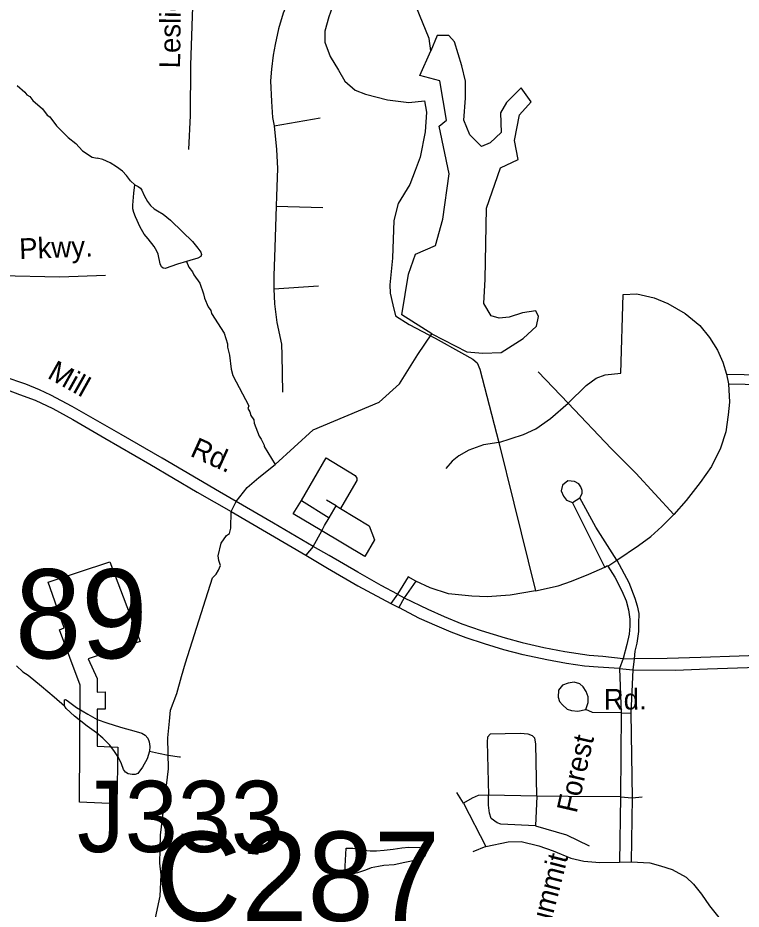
# Model space of a CAD drawing. Extents: x 1547597 to 1699558, y 810033 to 920809.
# Drawn here: x 1624425 to 1627755, y 887896 to 891997 of the extents above; entities that cross this region are included whole.
import ezdxf

# ---------------------------------------------------------------- set-up
doc = ezdxf.new("R2010")
doc.units = 0
for name, color, linetype in [('Exist Cultural Warehouse Building Footprint', 7, 'Continuous'), ('Exist Hydrographic Creek Single Shore', 7, 'Continuous'), ('Exist Hydrographic Misc Water Feature', 7, 'Continuous'), ('Exist Road Non-System Structure Non-Sys Other Number Label', 7, 'Continuous'), ('Exist Road Non-System Type 51', 7, 'Continuous'), ('Exist Road Non-System Type 51 Label', 7, 'Continuous'), ('Exist Road Secondary Structure Culvert Number Label', 7, 'Continuous'), ('Exist Road Secondary Structure Standard Bridge Number Label', 7, 'Continuous')]:
    doc.layers.add(name, color=color, linetype=linetype)

msp = doc.modelspace()

# ---------------------------------------------------------------- linework, layer by layer
at = {"layer": 'Exist Cultural Warehouse Building Footprint'}
msp.add_lwpolyline([(1624708.8, 888387.5), (1624712.4, 888926.9), (1624616.3, 889181.2), (1624639.1, 889190.5), (1624564.7, 889399.9), (1624848.7, 889494.4), (1624987.9, 889127.6), (1624749.6, 889047.9), (1624789.9, 888957.9), (1624790.2, 888894.9), (1624827.1, 888895.9), (1624827.1, 888815.3), (1624790.2, 888815.8), (1624790.2, 888645.9), (1624885.9, 888641.6), (1624880.9, 888380.5)], close=True, dxfattribs=at)
at = {"layer": 'Exist Hydrographic Creek Single Shore'}
for points in [[(1626398.8, 891525.3), (1626367.5, 891706.9), (1626276.5, 891730.5), (1626327.1, 891845.2), (1626318.9, 891901.7), (1626199, 892196), (1626146.9, 892636.8), (1625991.9, 893506.7), (1625761.8, 893826.4)], [(1626330.5, 890542.2), (1626192.3, 890629.9), (1626222.9, 890816.6), (1626256.3, 890908.9), (1626347.3, 890949.4), (1626381, 891070.8), (1626411.3, 891278.6), (1626364.2, 891497.8), (1626398.8, 891525.3)], [(1625058.7, 887855.7), (1625080.6, 887955.9), (1625084.5, 888054.5), (1625078.2, 888107.7), (1625081.4, 888236), (1625118.9, 888541.1), (1625115.8, 888683.5), (1625123.6, 888760.1), (1625128.3, 888811.8), (1625156.5, 888888.4), (1625178.4, 888966.7), (1625197.1, 889029.3), (1625320.8, 889420.1), (1625338.3, 889436.4), (1625349.5, 889456.2), (1625358.9, 889477.7), (1625351.2, 889499.3), (1625347.7, 889521.6), (1625361.5, 889579.3), (1625386.5, 889614.6), (1625399.4, 889624.9), (1625406.3, 889648.2), (1625406.7, 889725.6), (1625429.7, 889771.7), (1625481.6, 889835.8), (1625534.9, 889881.4), (1625609.3, 889941.8), (1625784.6, 890100.4), (1626087.8, 890228.5), (1626182.2, 890312.8), (1626266.4, 890447.7), (1626330.5, 890542.2)]]:
    msp.add_lwpolyline(points, dxfattribs=at)
at = {"layer": 'Exist Hydrographic Misc Water Feature'}
for points in [[(1626330.5, 890542.2), (1626492.2, 890460.3), (1626566.3, 890453.6), (1626650.6, 890456.9), (1626751.7, 890521), (1626812.3, 890578.4), (1626822.4, 890622.2), (1626809, 890649.2), (1626748.3, 890639.1), (1626687.7, 890618.8), (1626640.5, 890615.5), (1626603.4, 890625.6), (1626569.7, 890682.9), (1626576.5, 890794.2), (1626583.2, 891121.4), (1626647.2, 891306.9), (1626728.1, 891344), (1626711.2, 891431.7), (1626734.8, 891549.7), (1626788.7, 891610.4), (1626741.6, 891674.5), (1626674.2, 891607), (1626647.2, 891559.8), (1626650.6, 891468.8), (1626600, 891421.5), (1626559.6, 891404.7), (1626505.7, 891458.6), (1626478.7, 891526.1), (1626485.5, 891627.3), (1626485.5, 891704.9), (1626468.6, 891775.7), (1626434.9, 891886.1), (1626409.6, 891915.6), (1626355.9, 891915), (1626327.1, 891845.2)], [(1624422.1, 891685.4), (1624457.7, 891654.7), (1624467.4, 891642.5), (1624481.2, 891634.3), (1624495, 891616.1), (1624538.4, 891577.4), (1624559.9, 891549), (1624571.8, 891540.8), (1624603.1, 891500.3), (1624656.2, 891445.4), (1624691.7, 891418.8), (1624723.1, 891384.3), (1624766.7, 891355.6), (1624790.6, 891351.2)], [(1624964.5, 891228.1), (1624944.4, 891247.2), (1624925.9, 891271.6), (1624907.3, 891291.4), (1624878.7, 891311.3), (1624849.6, 891329.3), (1624816.5, 891344.1), (1624790.6, 891351.2)], [(1625202, 890875.4), (1625160.8, 890863.2), (1625102.8, 890843.6), (1625094.1, 890844.5), (1625086.5, 890851.6), (1625081.1, 890864.2), (1625070.8, 890908.9), (1625064.6, 890923.8), (1625052.4, 890944.2), (1625024.7, 890979.7), (1625007, 891001.8), (1624988.7, 891034.1), (1624967.3, 891080.5), (1624959.7, 891100.9), (1624954.5, 891118.1), (1624953.9, 891135.3), (1624958.5, 891190), (1624964.5, 891228.1)], [(1624964.5, 891228.1), (1624979.1, 891220.1), (1624989.3, 891212.2), (1624996.1, 891204.3), (1625006.8, 891179.2), (1625022.1, 891150.9), (1625036.7, 891133.5), (1625052.9, 891117.7), (1625068.4, 891108.1), (1625094.8, 891093.7), (1625128.1, 891065.2), (1625183.7, 891011.4), (1625229.2, 890967), (1625253.8, 890937.1), (1625267.6, 890918.9), (1625271.4, 890907.1), (1625267.4, 890898.6), (1625253.3, 890890.9), (1625216.5, 890879.6), (1625202, 890875.4)], [(1625202, 890875.4), (1625212.4, 890850.1), (1625230, 890827.8), (1625235.7, 890813.7), (1625263.1, 890775.3), (1625280.3, 890727), (1625284, 890706.9), (1625301.4, 890666.6), (1625313.1, 890650.4), (1625316.8, 890636.3), (1625375.4, 890545.4), (1625390.7, 890497.1), (1625390.3, 890481.1), (1625399.8, 890444.9), (1625406.8, 890380.8), (1625414.2, 890350.7), (1625488, 890211.5), (1625483.9, 890199.6), (1625493.5, 890183.4), (1625497.3, 890167.4), (1625510.9, 890147.1), (1625512.7, 890131.1), (1625535.7, 890072.7), (1625545.5, 890058.5), (1625559, 890030.3), (1625559, 890024.4), (1625609.3, 889941.8)], [(1624419.3, 889015.6), (1624448.9, 888987.1), (1624472.6, 888972.8), (1624533.8, 888921.7), (1624592.5, 888872.7), (1624640.7, 888831.6)], [(1624640.7, 888831.6), (1624639.8, 888849.2), (1624640.5, 888859.2), (1624644.9, 888859.8), (1624651.6, 888856.5), (1624695.6, 888823.5), (1624747.7, 888792.8), (1624790.6, 888769.2), (1624834.7, 888753), (1624897.5, 888733.5), (1624970.4, 888713.9), (1624995.3, 888706), (1625010.8, 888695.8), (1625023.7, 888681.9), (1625029.8, 888666.2), (1625033.2, 888645), (1625031.3, 888622.6)], [(1625031.3, 888622.6), (1625020.1, 888588.3), (1624999, 888548.5), (1624978.1, 888520.7), (1624965.5, 888515.8), (1624951.1, 888516), (1624933.7, 888518.8), (1624920.7, 888526.4), (1624912.1, 888538.4), (1624902.4, 888564.1), (1624888.4, 888593.6), (1624869.9, 888620.8), (1624849.1, 888649.8), (1624815.8, 888683.3), (1624786.7, 888707.4), (1624744.5, 888737.3), (1624686.4, 888784.2), (1624647.4, 888819.1), (1624640.7, 888831.6)], [(1625031.3, 888622.6), (1625073.2, 888614.2), (1625117.1, 888603.9), (1625169.1, 888597.3), (1625173.5, 888597.2)], [(1625936.1, 888176), (1625966.7, 888176.7), (1625986.5, 888174.3), (1626017.1, 888167.3), (1626046.7, 888164.2), (1626076.3, 888163.8), (1626111.4, 888166.7), (1626152.6, 888172.7), (1626192.2, 888178.9), (1626224.6, 888180.6), (1626275.6, 888180), (1626296.9, 888175.4), (1626303.4, 888170.4), (1626305.5, 888164.2), (1626303.8, 888152.2), (1626298.6, 888140.2), (1626289.2, 888130.5), (1626274.3, 888124), (1626206.8, 888110.1), (1626157.2, 888100.4), (1626110.1, 888097.1), (1626084.8, 888092.5), (1626051.7, 888085.7), (1626026.4, 888075.7), (1625989.5, 888062.9), (1625964.3, 888056.7), (1625945, 888054.7), (1625937.9, 888056.5), (1625931.5, 888064.8), (1625931.3, 888094.4), (1625936.1, 888176)]]:
    msp.add_lwpolyline(points, dxfattribs=at)
at = {"layer": 'Exist Road Non-System Type 51'}
for p, q in [((1625605.1, 891500.4), (1625816.8, 891536.5)), ((1625614.5, 891130.3), (1625829.7, 891123.4)), ((1625603.4, 890749.9), (1625809.9, 890763.6)), ((1627200.8, 890362.5), (1627212, 890724)), ((1626959, 890223.1), (1626821.2, 890367.7)), ((1627688, 890357.4), (1627916.9, 890352.2)), ((1627688, 890357.4), (1627696.6, 890312.6)), ((1627696.6, 890312.6), (1627911.7, 890309.2)), ((1626638.8, 890042.4), (1626708.5, 889763.5)), ((1625731.2, 889775.5), (1625844.4, 889972.6)), ((1626977.9, 889766.9), (1627012.3, 889787.6)), ((1625731.2, 889775.5), (1625858.4, 889696.8)), ((1625890.4, 889751.4), (1625846.1, 889777.3)), ((1626708.5, 889763.5), (1626807.5, 889360.7)), ((1627127.6, 889469.1), (1626977.9, 889766.9)), ((1625406.7, 889725.6), (1625750.5, 889524.2)), ((1625785, 889563.8), (1625750.5, 889524.2)), ((1627141.4, 889474.3), (1627182.7, 889501.8)), ((1627127.6, 889469.1), (1627140.1, 889476.5)), ((1626222.2, 889424.4), (1626172.7, 889345.2)), ((1626256.6, 889405.5), (1626222.2, 889424.4)), ((1626256.6, 889405.5), (1626203.3, 889328)), ((1626172.7, 889345.2), (1626142.6, 889302.2)), ((1626172.7, 889345.2), (1626203.3, 889328)), ((1626142.6, 889302.2), (1626178.7, 889283.2)), ((1626203.3, 889328), (1626178.7, 889283.2)), ((1627212, 889049.1), (1627195.6, 889002.6)), ((1627212, 889049.1), (1627261.9, 889047.4)), ((1627261.9, 889047.4), (1627255.9, 888997.5)), ((1627195.6, 889002.6), (1627202.5, 888799.5)), ((1627195.6, 889002.6), (1627255.9, 888997.5)), ((1627255.9, 888997.5), (1627247.3, 888797.8)), ((1627202.5, 888799.5), (1627199.9, 888412.2)), ((1627202.5, 888799.5), (1627247.3, 888797.8)), ((1627247.3, 888797.8), (1627253.3, 888408.8)), ((1626476.1, 888382.9), (1626446.8, 888432.9)), ((1626814.4, 888415.7), (1626591.4, 888420.8)), ((1626814.4, 888415.7), (1626808.3, 888279.7)), ((1627199.9, 888412.2), (1627195.6, 888112.7)), ((1627199.9, 888412.2), (1627253.3, 888408.8)), ((1627253.3, 888408.8), (1627248.9, 888114.3)), ((1627253.3, 888408.8), (1627299.8, 888412.2)), ((1626476.1, 888382.9), (1626579.4, 888185)), ((1626579.4, 888185), (1626519.1, 888159.2)), ((1627195.6, 888112.7), (1627248.9, 888114.3))]:
    msp.add_line(p, q, dxfattribs=at)
for points in [[(1626229.9, 892924), (1626217, 892779.4), (1626199.8, 892603.8), (1626180, 892493.6), (1626162.8, 892431.7), (1626143.9, 892380), (1626118.1, 892335.3), (1626075, 892281.9), (1625976, 892188.9), (1625919.2, 892127), (1625879.6, 892065), (1625857.3, 892001.3), (1625839.2, 891935.9), (1625839.2, 891884.3), (1625863.3, 891818.8), (1625901.2, 891755.1), (1625930.4, 891705.2), (1625978.6, 891663.9), (1626025.1, 891645), (1626126.7, 891619.2), (1626225.6, 891607.1), (1626297.9, 891614)], [(1625238.9, 892336.5), (1625235.5, 892218.7), (1625227.2, 892004.7), (1625220.8, 891778.9), (1625218.1, 891547.1), (1625210.3, 891391.1)], [(1625772.9, 892281.9), (1625723.9, 892180.3), (1625677.4, 892090.8), (1625646.4, 892018.5), (1625625.7, 891946.2), (1625609.4, 891873.9), (1625600.8, 891824), (1625592.2, 891760.3), (1625588.7, 891706.9), (1625592.2, 891612.3), (1625597.3, 891538.3), (1625605.1, 891500.4)], [(1626297.9, 891614), (1626306.5, 891562.4), (1626299.7, 891472.8), (1626277.3, 891355.8), (1626254.9, 891293.8), (1626229.9, 891230.1), (1626175.7, 891142.3), (1626156.8, 891064.9), (1626149.9, 890891), (1626137.9, 890768.8), (1626139.6, 890729.2), (1626151.6, 890675.8), (1626163.7, 890625.9), (1626226.5, 890586.3), (1626347, 890522.6), (1626467.5, 890455.5), (1626519.1, 890426.2), (1626539.8, 890409), (1626551.8, 890379.8), (1626584.6, 890255.8), (1626638.8, 890042.4)], [(1625605.1, 891500.4), (1625615.4, 891390.2), (1625620.6, 891304.1), (1625615.4, 891176.8), (1625614.5, 891130.3)], [(1625614.5, 891130.3), (1625607.7, 890939.2), (1625603.4, 890810.1), (1625603.4, 890749.9)], [(1624829.1, 890811.1), (1624619.2, 890803.4), (1624344.1, 890809.9), (1624072.1, 890799), (1623810, 890794.5), (1623565.1, 890776.7)], [(1625603.4, 890749.9), (1625606.8, 890681), (1625617.1, 890594.9), (1625638.6, 890495.1), (1625640.4, 890445.2), (1625643.8, 890274.8)], [(1627212, 890724), (1627274, 890727.5), (1627354.9, 890708.5), (1627416.8, 890682.7), (1627497.7, 890636.2), (1627564.9, 890581.2), (1627609.6, 890526.1), (1627645.8, 890467.5), (1627670.7, 890412.5), (1627688, 890357.4)], [(1625429.7, 889771.7), (1625352.9, 889816), (1625089.1, 889970.1), (1624901, 890079.4), (1624676, 890208.5), (1624577, 890261), (1624525.3, 890285.1), (1624462.1, 890311.8), (1624362.2, 890345.3), (1624259.8, 890374.6), (1624195.7, 890390.9), (1624108.8, 890405.6), (1624023.6, 890415.9)], [(1624017.5, 890368.6), (1624150.9, 890346.2), (1624249.9, 890323.8), (1624348, 890296.3), (1624432.8, 890264.4), (1624505.1, 890236.9), (1624585.6, 890199), (1624677.7, 890149.1), (1624825.3, 890063), (1625033.2, 889942.5), (1625251.3, 889815.1), (1625406.7, 889725.6)], [(1626959, 890223.1), (1627040.7, 890305.7), (1627087.2, 890338.4), (1627128.5, 890353.9), (1627200.8, 890362.5)], [(1627696.6, 890312.6), (1627700.9, 890228.3), (1627695.7, 890169.7), (1627683.7, 890092.3), (1627659.6, 890016.5), (1627618.2, 889932.2), (1627566.6, 889858.2), (1627501.2, 889775.5), (1627445.2, 889711.9)], [(1626638.8, 890042.4), (1626752.4, 890080.2), (1626809.2, 890106.1), (1626878, 890152.5), (1626959, 890223.1)], [(1627445.2, 889711.9), (1627269.7, 889901.2), (1627156.9, 890014.8), (1626959, 890223.1)], [(1626638.8, 890042.4), (1626568.2, 890032), (1626501.1, 890007.9), (1626454.6, 889982.1), (1626425.3, 889956.3), (1626396.1, 889923.6)], [(1625844.4, 889972.6), (1625977.8, 889891.7), (1625985.5, 889878), (1625985.5, 889867.6), (1625970.9, 889841.8), (1625909.9, 889739.7)], [(1627012.3, 889787.6), (1627022.6, 889808.3), (1627022.6, 889822), (1627017.5, 889839.2), (1627007.2, 889853), (1626988.2, 889863.3), (1626957.2, 889866.8), (1626933.1, 889846.1), (1626926.2, 889820.3), (1626936.6, 889796.2), (1626950.3, 889777.3), (1626977.9, 889766.9)], [(1627182.7, 889501.8), (1627086.3, 889653.3), (1627012.3, 889787.6)], [(1625785, 889563.8), (1625602.1, 889672.3), (1625429.7, 889771.7)], [(1625824.4, 889637), (1625692.4, 889714.4), (1625731.2, 889775.5)], [(1625858.4, 889696.8), (1625890.4, 889751.4)], [(1625890.4, 889751.4), (1625909.9, 889739.7)], [(1625909.9, 889739.7), (1626041.9, 889660.2), (1626066.8, 889595.7), (1626022.1, 889518.2), (1625824.4, 889637)], [(1627182.7, 889501.8), (1627281.7, 889569), (1627338.5, 889610.3), (1627390.2, 889656.8), (1627445.2, 889711.9)], [(1625824.4, 889637), (1625837.5, 889661.1), (1625858.4, 889696.8)], [(1625785, 889563.8), (1625824.4, 889637)], [(1626172.7, 889345.2), (1626097, 889385.7), (1625990.2, 889445.9), (1625859, 889522.5), (1625785, 889563.8)], [(1625750.5, 889524.2), (1625850.4, 889464), (1625990.7, 889383.1), (1626142.6, 889302.2)], [(1627182.7, 889501.8), (1627237.8, 889398.6), (1627265.4, 889326.3), (1627275.7, 889291.8), (1627284.3, 889255.7), (1627282.6, 889210.9), (1627282.6, 889173.1), (1627274, 889119.7), (1627265.4, 889083.6), (1627261.9, 889047.4)], [(1626807.5, 889360.7), (1626912.5, 889383.1), (1626974.4, 889405.5), (1627053.6, 889436.4), (1627127.6, 889469.1)], [(1627141.4, 889474.3), (1627174.1, 889422.7), (1627205.1, 889360.7), (1627225.8, 889314.2), (1627236.1, 889272.9), (1627243, 889229.9), (1627243, 889197.2), (1627239.5, 889161), (1627229.2, 889112.8), (1627212, 889049.1)], [(1626807.5, 889360.7), (1626692.1, 889340), (1626585.4, 889333.2), (1626514.8, 889336.6), (1626408.1, 889346.9), (1626323.8, 889374.5), (1626256.6, 889405.5)], [(1626203.3, 889328), (1626312.1, 889275.5), (1626387, 889242.8), (1626468.8, 889209.2), (1626558.7, 889178.2), (1626668, 889144.7), (1626746.8, 889122.3), (1626846.6, 889099.9), (1626942.6, 889081.8), (1627054.5, 889064.6), (1627118.6, 889059.5), (1627212, 889049.1)], [(1627195.6, 889002.6), (1627097.1, 889008.7), (1627033.4, 889013.8), (1626951.6, 889026.7), (1626860.4, 889043.1), (1626751.5, 889066.3), (1626662.9, 889089.6), (1626573.4, 889117.1), (1626489.4, 889143.8), (1626419.7, 889169.6), (1626355.2, 889197.2), (1626273.8, 889233.3), (1626178.7, 889283.2)], [(1628092.1, 889068.9), (1627957.4, 889067.2), (1627745.6, 889059.5), (1627569.6, 889053.4), (1627414.7, 889049.1), (1627261.9, 889047.4)], [(1627255.9, 888997.5), (1627453.4, 888995.8), (1627600.2, 889000.9), (1627876, 889010.4), (1628021.1, 889014.7), (1628091.6, 889015.6)], [(1627202.5, 888799.5), (1627070.8, 888801.2), (1627039.9, 888815)], [(1626814.4, 888415.7), (1626810.1, 888656.6), (1626804.9, 888682.5), (1626794.6, 888692.8), (1626773.9, 888701.4), (1626737.8, 888704.8), (1626600, 888701.4), (1626588, 888687.6), (1626586.3, 888665.3), (1626591.4, 888420.8)], [(1626591.4, 888420.8), (1626545, 888419.1), (1626517.4, 888407), (1626476.1, 888382.9)], [(1626808.3, 888279.7), (1626648.2, 888286.5), (1626631, 888293.4), (1626603.5, 888312.4), (1626596.6, 888338.2), (1626591.4, 888374.3), (1626591.4, 888420.8)], [(1627199.9, 888412.2), (1626959, 888413.9), (1626814.4, 888415.7)], [(1626808.3, 888279.7), (1626951.2, 888238.3), (1627054.5, 888186.7)], [(1626579.4, 888185), (1626682.7, 888205.6), (1626742.9, 888207.4), (1626823.8, 888186.7), (1626889.2, 888164.3), (1626970.1, 888129.9), (1627030.4, 888116.1), (1627104.4, 888111), (1627195.6, 888112.7)], [(1627248.9, 888114.3), (1627334.2, 888109.2), (1627384.1, 888095.5), (1627437.5, 888078.3), (1627501.2, 888043.8), (1627535.6, 888011.1), (1627571.8, 887964.6), (1627609.6, 887911.3), (1627657.8, 887849.3), (1627705.2, 887804.6), (1627743, 887771.9)]]:
    msp.add_lwpolyline(points, dxfattribs=at)
msp.add_lwpolyline([(1627039.9, 888815), (1627050.2, 888846), (1627050.2, 888873.5), (1627041.6, 888897.6), (1627027.8, 888918.3), (1627012.3, 888932.1), (1626986.5, 888940.7), (1626959, 888935.5), (1626933.1, 888926.9), (1626914.2, 888902.8), (1626912.5, 888871.8), (1626919.4, 888851.2), (1626933.1, 888835.7), (1626953.8, 888816.7), (1626974.4, 888809.9), (1627003.7, 888806.4)], close=True, dxfattribs=at)

# ---------------------------------------------------------------- texts
at = {"layer": 'Exist Road Non-System Structure Non-Sys Other Number Label'}
msp.add_text('J333', height=328.08, dxfattribs=at).set_placement((1624698.1, 888158.5))
at = {"layer": 'Exist Road Non-System Type 51 Label'}
for s, rotation, p in [('Leslie', 89.3312, (1625172, 891763.5)), ('Pkwy.', 2.1128, (1624433.1, 890886.6)), ('Mill', 330.7443, (1624556.3, 890341.9)), ('Rd.', 335.663, (1625213.7, 889982.5)), ('Rd.', 0.295, (1627122.4, 888813.7)), ('Forest', 77.0483, (1626997.4, 888334.1)), ('Summit', 75.4553, (1626851, 887721.1))]:
    msp.add_text(s, height=95, rotation=rotation, dxfattribs=at).set_placement(p)
at = {"layer": 'Exist Road Secondary Structure Culvert Number Label'}
msp.add_text('C287', height=410.1, dxfattribs=at).set_placement((1625057.6, 887842.2))
at = {"layer": 'Exist Road Secondary Structure Standard Bridge Number Label'}
msp.add_text('289', height=410.1, dxfattribs=at).set_placement((1624107.1, 889050))

doc.saveas('drawing.dxf')
